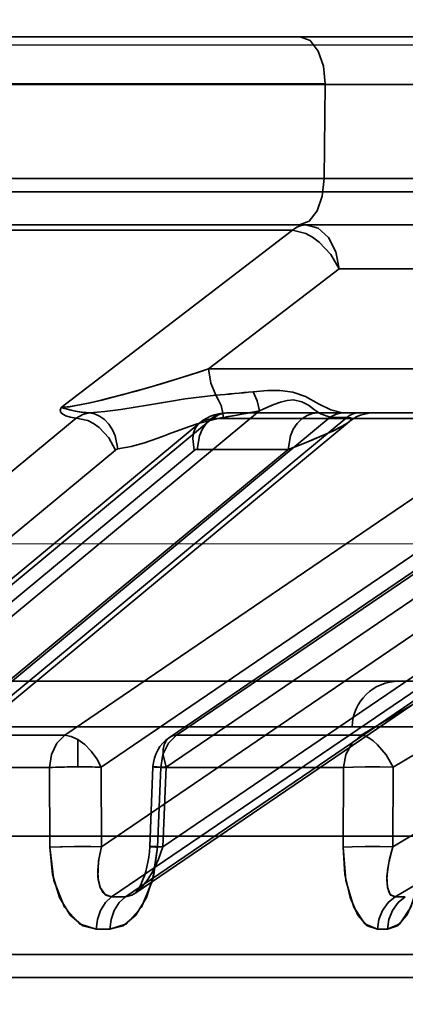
# Model space of a CAD drawing. Header units: millimetres. Extents: x -1465 to 393277, y -3788 to 454312.
# Tile 360 of 656: x 358127.51 to 358135.7, y 11940.03 to 11960.96. Entities that reach past the tile are written whole.
import ezdxf

# ---------------------------------------------------------------- set-up
doc = ezdxf.new("R2010")
doc.units = ezdxf.units.MM
doc.header["$XCLIPFRAME"] = 2
doc.linetypes.add('DASHED', pattern=[0.75, 0.5, -0.25])
for name, color, linetype in [('AHU03-3-68634OBJ', 8, 'Continuous'), ('EC-MTR_250-0_7OBJ', 8, 'Continuous'), ('FLUID-Wy2', 8, 'Continuous')]:
    doc.layers.add(name, color=color, linetype=linetype)
picture_1 = doc.add_image_def('image1.bmp', size_in_pixel=(951, 911))

msp = doc.modelspace()

# ---------------------------------------------------------------- linework, layer by layer
at = {"layer": 'AHU03-3-68634OBJ', "color": 8, "linetype": 'Continuous', "lineweight": 35, "ltscale": 100}
msp.add_line((358221.129, 11960.602), (357953.129, 11960.602), dxfattribs=at)
at = {"layer": 'EC-MTR_250-0_7OBJ', "color": 8, "linetype": 'Continuous', "lineweight": 35, "ltscale": 100}
for p, q in [((358097.358, 11960.602), (358137.119, 11960.602)), ((358134, 11959.602), (358101.53, 11959.602)), ((358134, 11959.584), (358101.53, 11959.584)), ((358134, 11959.584), (358133.981, 11957.584)), ((358134, 11959.584), (358136.412, 11959.584)), ((358142.992, 11957.584), (358095.972, 11957.584)), ((358154.262, 11957.302), (358027.742, 11957.302)), ((358109.642, 11956.602), (358142.46, 11956.602)), ((358133.304, 11956.486), (358124.141, 11956.486)), ((358133.304, 11956.486), (358128.387, 11952.717)), ((358152.027, 11956.052), (358134.761, 11945.752)), ((358131.522, 11953.539), (358134.295, 11955.664)), ((358134.295, 11955.664), (358131.522, 11953.539)), ((358138.842, 11955.664), (358134.295, 11955.664)), ((358152.715, 11955.372), (358135.447, 11945.072)), ((358139.065, 11953.538), (358131.522, 11953.539)), ((358151.694, 11953.081), (358135.437, 11943.379)), ((358132.602, 11952.646), (358121.432, 11943.379)), ((358144.162, 11952.646), (358130.551, 11943.379)), ((358128.708, 11952.494), (358120.578, 11945.752)), ((358134.104, 11952.512), (358121.812, 11942.314)), ((358134.459, 11952.509), (358122.169, 11942.314)), ((358131.601, 11952.486), (358123.478, 11945.752)), ((358138.359, 11952.486), (358128.464, 11945.752)), ((358144.436, 11952.509), (358129.462, 11942.314)), ((358144.732, 11952.512), (358129.755, 11942.314)), ((358129.952, 11942.384), (358144.937, 11952.587)), ((358130.689, 11945.705), (358140.597, 11952.448)), ((358140.753, 11952.494), (358130.843, 11945.752)), ((358138.359, 11952.486), (358131.601, 11952.486)), ((358131.817, 11952.597), (358131.903, 11952.602)), ((358134.406, 11952.602), (358131.904, 11952.602)), ((358134.459, 11952.509), (358134.17, 11952.509)), ((358134.695, 11952.602), (358134.406, 11952.602)), ((358134.584, 11952.472), (358134.511, 11952.418)), ((358134.663, 11952.518), (358134.582, 11952.471)), ((358134.747, 11952.554), (358134.661, 11952.517)), ((358144.724, 11952.602), (358134.695, 11952.602)), ((358134.836, 11952.58), (358134.746, 11952.553)), ((358134.928, 11952.596), (358134.835, 11952.58)), ((358135.02, 11952.602), (358134.927, 11952.596)), ((358122.504, 11942.456), (358134.514, 11952.42)), ((358123.213, 11945.66), (358131.334, 11952.394)), ((358152.387, 11952.401), (358135.484, 11942.314)), ((358129.545, 11951.814), (358121.413, 11945.072)), ((358133.21, 11951.829), (358123.024, 11943.379)), ((358131.218, 11951.806), (358123.096, 11945.072)), ((358139.136, 11951.806), (358129.239, 11945.072)), ((358141.655, 11951.829), (358129.244, 11943.379)), ((358140.528, 11951.814), (358130.621, 11945.072)), ((358133.21, 11951.829), (358131.276, 11951.829)), ((358086.116, 11946.902), (358138.451, 11946.902)), ((358039.687, 11945.928), (358134.571, 11945.928)), ((358128.464, 11945.752), (358123.478, 11945.752)), ((358134.761, 11945.752), (358130.843, 11945.752)), ((358134.571, 11945.928), (358139.451, 11945.928)), ((358128.744, 11945.66), (358128.744, 11945.078)), ((358128.143, 11945.065), (358123.196, 11945.065)), ((358128.143, 11945.065), (358128.147, 11943.372)), ((358128.143, 11945.065), (358128.147, 11943.372)), ((358129.239, 11945.072), (358129.244, 11943.379)), ((358130.34, 11945.077), (358130.27, 11943.384)), ((358130.504, 11945.065), (358130.435, 11943.372)), ((358130.435, 11943.372), (358130.504, 11945.065)), ((358134.391, 11945.065), (358130.504, 11945.065)), ((358130.621, 11945.072), (358130.551, 11943.379)), ((358134.381, 11943.372), (358134.391, 11945.065)), ((358134.391, 11945.065), (358134.381, 11943.372)), ((358135.447, 11945.072), (358135.437, 11943.379)), ((358036.279, 11943.602), (358137.979, 11943.602)), ((358130.263, 11943.271), (358130.27, 11943.384)), ((358130.211, 11942.951), (358130.233, 11943.054)), ((358130.233, 11943.054), (358130.25, 11943.161)), ((358130.158, 11942.764), (358130.186, 11942.855)), ((358130.186, 11942.854), (358130.211, 11942.952)), ((358130.065, 11942.544), (358130.096, 11942.608)), ((358130.096, 11942.608), (358130.128, 11942.682)), ((358130.127, 11942.681), (358130.158, 11942.765)), ((358129.983, 11942.417), (358130.007, 11942.448)), ((358130.007, 11942.448), (358130.035, 11942.49)), ((358130.034, 11942.49), (358130.065, 11942.544)), ((358141.598, 11941.088), (358089.26, 11941.088)), ((358141.099, 11940.602), (358089.281, 11940.602))]:
    msp.add_line(p, q, dxfattribs=at)
at = {"layer": 'EC-MTR_250-0_7OBJ', "color": 8, "linetype": 'Continuous', "lineweight": 35, "ltscale": 100, "flags": 128}
for points in [[(358134, 11959.602), (358133.961, 11959.979), (358133.85, 11960.298), (358133.678, 11960.521), (358133.469, 11960.602)], [(358133.981, 11957.584), (358133.939, 11957.211), (358133.828, 11956.899), (358133.657, 11956.68), (358133.451, 11956.602)], [(358133.304, 11956.486), (358133.395, 11956.55), (358133.49, 11956.588), (358133.589, 11956.602)], [(358133.589, 11956.602), (358133.491, 11956.589), (358133.395, 11956.55), (358133.304, 11956.486)], [(358134.295, 11955.664), (358134.118, 11955.974), (358133.871, 11956.236), (358133.732, 11956.337), (358133.587, 11956.415), (358133.304, 11956.486)], [(358133.589, 11956.602), (358133.849, 11956.531), (358134.073, 11956.33), (358134.229, 11956.027), (358134.295, 11955.664)], [(358128.387, 11952.717), (358128.577, 11952.737), (358128.787, 11952.775), (358129.005, 11952.82), (358129.252, 11952.878), (358129.467, 11952.932), (358129.701, 11952.993), (358129.982, 11953.069), (358130.243, 11953.143), (358130.523, 11953.225), (358130.879, 11953.333), (358131.291, 11953.463), (358131.522, 11953.539)], [(358131.522, 11953.539), (358131.284, 11953.461), (358130.859, 11953.327), (358130.507, 11953.221), (358130.23, 11953.139), (358129.963, 11953.064), (358129.685, 11952.988), (358129.455, 11952.928), (358129.237, 11952.874), (358128.997, 11952.819), (358128.78, 11952.773), (358128.569, 11952.735), (358128.387, 11952.717)], [(358131.675, 11952.979), (358131.569, 11953.239), (358131.522, 11953.539)], [(358134.368, 11952.603), (358134.121, 11952.666), (358133.855, 11952.8), (358133.582, 11952.95), (358133.312, 11953.046), (358133.04, 11953.082), (358132.776, 11953.08), (358132.467, 11953.055)], [(358132.602, 11952.646), (358132.555, 11952.861), (358132.467, 11953.055)], [(358132.467, 11953.055), (358132.555, 11952.861), (358132.602, 11952.646)], [(358131.675, 11952.979), (358131.023, 11952.901), (358130.689, 11952.848), (358130.52, 11952.82), (358130.35, 11952.791), (358130.178, 11952.762), (358130.004, 11952.733), (358129.657, 11952.678), (358129.317, 11952.633), (358128.994, 11952.606)], [(358131.84, 11952.509), (358131.821, 11952.635), (358131.786, 11952.758), (358131.736, 11952.874), (358131.675, 11952.979)], [(358134.104, 11952.512), (358133.902, 11952.587), (358133.775, 11952.67), (358133.642, 11952.766), (358133.506, 11952.842), (358133.328, 11952.88), (358133.193, 11952.868), (358133.053, 11952.833), (358132.908, 11952.782), (358132.76, 11952.72), (358132.602, 11952.646)], [(358128.387, 11952.717), (358128.365, 11952.664), (358128.379, 11952.616), (358128.421, 11952.575), (358128.491, 11952.539), (358128.582, 11952.513), (358128.708, 11952.494)], [(358128.708, 11952.494), (358128.582, 11952.513), (358128.49, 11952.54), (358128.422, 11952.574), (358128.379, 11952.616), (358128.365, 11952.664), (358128.387, 11952.717)], [(358128.993, 11952.606), (358128.857, 11952.616), (358128.73, 11952.633), (358128.601, 11952.659), (358128.525, 11952.681), (358128.455, 11952.703), (358128.387, 11952.717)], [(358128.387, 11952.717), (358128.47, 11952.699), (358128.547, 11952.674), (358128.684, 11952.641), (358128.832, 11952.619), (358128.993, 11952.606)], [(358131.84, 11952.509), (358132.041, 11952.543), (358132.602, 11952.646)], [(358128.993, 11952.606), (358128.846, 11952.571), (358128.708, 11952.494)], [(358128.708, 11952.494), (358128.954, 11952.441), (358129.079, 11952.378), (358129.198, 11952.294), (358129.405, 11952.075), (358129.545, 11951.814)], [(358129.596, 11951.837), (358129.539, 11952.113), (358129.48, 11952.246), (358129.402, 11952.365), (358129.308, 11952.464), (358129.205, 11952.538), (358129.098, 11952.585), (358128.993, 11952.606)], [(358129.596, 11951.838), (358129.88, 11951.887), (358130.162, 11951.968), (358130.441, 11952.067), (358130.58, 11952.119), (358130.719, 11952.172), (358130.858, 11952.224), (358130.997, 11952.275), (358131.277, 11952.37), (358131.84, 11952.51)], [(358131.84, 11952.51), (358131.276, 11952.37), (358130.997, 11952.275), (358130.858, 11952.224), (358130.719, 11952.172), (358130.58, 11952.12), (358130.441, 11952.067), (358130.162, 11951.968), (358129.88, 11951.888), (358129.596, 11951.839)], [(358131.218, 11951.806), (358131.184, 11952.057), (358131.201, 11952.178), (358131.244, 11952.286), (358131.311, 11952.373), (358131.397, 11952.436), (358131.601, 11952.486)], [(358131.904, 11952.602), (358131.791, 11952.589), (358131.677, 11952.548), (358131.567, 11952.476), (358131.468, 11952.377), (358131.386, 11952.254), (358131.327, 11952.116), (358131.276, 11951.829)], [(358131.335, 11952.394), (358131.406, 11952.448), (358131.483, 11952.494), (358131.563, 11952.533), (358131.646, 11952.563), (358131.731, 11952.584), (358131.817, 11952.597), (358131.903, 11952.602)], [(358131.904, 11952.602), (358131.748, 11952.572), (358131.601, 11952.486)], [(358133.837, 11952.602), (358133.727, 11952.589), (358133.615, 11952.55), (358133.504, 11952.479), (358133.404, 11952.38), (358133.321, 11952.257), (358133.261, 11952.118), (358133.21, 11951.829)], [(358133.21, 11951.829), (358133.261, 11952.117), (358133.321, 11952.256), (358133.403, 11952.379), (358133.503, 11952.478), (358133.614, 11952.549), (358133.727, 11952.589), (358133.837, 11952.602)], [(358134.368, 11952.603), (358134.234, 11952.58), (358134.104, 11952.512)], [(358134.104, 11952.512), (358134.234, 11952.58), (358134.368, 11952.603)], [(358134.17, 11952.509), (358134.147, 11952.51), (358134.125, 11952.51), (358134.104, 11952.512)], [(358134.368, 11952.603), (358134.38, 11952.602), (358134.393, 11952.602), (358134.406, 11952.602)], [(358134.695, 11952.602), (358134.635, 11952.596), (358134.574, 11952.578), (358134.515, 11952.549), (358134.459, 11952.509)], [(358134.532, 11952.501), (358134.459, 11952.509)], [(358134.506, 11952.413), (358134.534, 11952.438), (358134.551, 11952.459), (358134.559, 11952.477), (358134.553, 11952.492), (358134.535, 11952.502), (358134.502, 11952.508), (358134.459, 11952.509)], [(358134.515, 11952.421), (358134.544, 11952.451)], [(358134.544, 11952.451), (358134.554, 11952.482), (358134.532, 11952.501)], [(358133.21, 11951.829), (358133.413, 11951.906), (358133.592, 11951.976), (358133.751, 11952.041), (358133.89, 11952.099), (358134.013, 11952.152), (358134.12, 11952.201), (358134.213, 11952.245), (358134.293, 11952.285), (358134.362, 11952.321), (358134.42, 11952.355), (358134.468, 11952.386), (358134.506, 11952.413)], [(358133.21, 11951.829), (358133.417, 11951.907), (358133.607, 11951.981), (358133.776, 11952.05), (358133.926, 11952.113), (358134.057, 11952.171), (358134.173, 11952.225), (358134.296, 11952.286), (358134.386, 11952.335), (358134.448, 11952.373), (358134.489, 11952.401)], [(358134.489, 11952.401), (358134.515, 11952.421)], [(358129.545, 11951.814), (358129.561, 11951.826), (358129.578, 11951.833), (358129.596, 11951.837)], [(358131.218, 11951.806), (358131.247, 11951.824)], [(358131.247, 11951.824), (358131.276, 11951.829)], [(358128.464, 11945.752), (358128.297, 11945.579), (358128.186, 11945.34), (358128.143, 11945.065)], [(358128.744, 11945.66), (358128.599, 11945.727), (358128.464, 11945.752)], [(358130.504, 11945.065), (358130.549, 11945.34), (358130.667, 11945.579), (358130.843, 11945.752)], [(358130.843, 11945.752), (358130.754, 11945.737), (358130.678, 11945.697), (358130.619, 11945.634), (358130.579, 11945.55), (358130.558, 11945.448), (358130.558, 11945.331), (358130.621, 11945.072)], [(358134.391, 11945.065), (358134.44, 11945.338), (358134.567, 11945.576), (358134.761, 11945.752)], [(358134.761, 11945.752), (358134.839, 11945.737), (358134.925, 11945.697), (358135.017, 11945.634), (358135.112, 11945.55), (358135.295, 11945.331), (358135.447, 11945.072)], [(358128.744, 11945.66), (358128.89, 11945.552), (358129.027, 11945.412), (358129.146, 11945.248), (358129.239, 11945.072)], [(358128.744, 11945.078), (358128.709, 11945.078), (358128.664, 11945.077), (358128.617, 11945.077), (358128.568, 11945.076), (358128.515, 11945.076), (358128.458, 11945.075), (358128.398, 11945.074), (358128.336, 11945.072), (358128.272, 11945.07), (358128.207, 11945.068), (358128.143, 11945.065)], [(358128.744, 11945.078), (358128.782, 11945.078), (358128.829, 11945.078), (358128.878, 11945.078), (358128.931, 11945.077), (358128.988, 11945.077), (358129.048, 11945.076), (358129.111, 11945.075), (358129.175, 11945.073), (358129.239, 11945.072)], [(358130.369, 11945.073), (358130.344, 11945.077), (358130.432, 11945.077), (358130.621, 11945.072)], [(358130.504, 11945.065), (358130.369, 11945.073)], [(358134.391, 11945.065), (358134.586, 11945.073), (358134.847, 11945.077), (358135.149, 11945.077), (358135.447, 11945.072)], [(358135.447, 11945.072), (358135.161, 11945.077), (358134.868, 11945.077), (358134.596, 11945.073), (358134.391, 11945.065)], [(358129.244, 11943.379), (358128.987, 11943.384), (358128.675, 11943.385), (358128.375, 11943.38), (358128.147, 11943.372)], [(358128.147, 11943.372), (358128.407, 11943.381), (358128.748, 11943.385)], [(358129.134, 11941.627), (358128.779, 11941.743), (358128.458, 11942.097), (358128.232, 11942.661), (358128.147, 11943.372)], [(358128.147, 11943.372), (358128.203, 11942.792), (358128.353, 11942.301), (358128.577, 11941.928), (358128.847, 11941.701), (358129.133, 11941.627)], [(358128.748, 11943.385), (358129.02, 11943.384), (358129.244, 11943.379)], [(358129.244, 11943.379), (358129.188, 11943.115), (358129.168, 11942.882), (358129.178, 11942.682), (358129.217, 11942.521), (358129.276, 11942.41), (358129.339, 11942.35), (358129.462, 11942.314)], [(358129.244, 11943.379), (358129.183, 11943.081), (358129.171, 11942.737), (358129.219, 11942.516), (358129.323, 11942.362), (358129.462, 11942.314)], [(358130.435, 11943.372), (358130.36, 11942.792), (358130.201, 11942.301), (358129.975, 11941.928), (358129.707, 11941.701), (358129.423, 11941.627)], [(358129.423, 11941.627), (358129.774, 11941.743), (358130.094, 11942.097), (358130.328, 11942.661), (358130.435, 11943.372)], [(358130.551, 11943.379), (358130.457, 11943.115), (358130.349, 11942.882), (358130.229, 11942.682), (358130.104, 11942.521), (358129.987, 11942.41), (358129.894, 11942.35), (358129.755, 11942.314)], [(358130.25, 11943.16), (358130.263, 11943.271), (358130.27, 11943.384)], [(358130.435, 11943.372), (358130.395, 11943.374), (358130.359, 11943.376), (358130.328, 11943.378), (358130.303, 11943.38), (358130.285, 11943.382), (358130.274, 11943.383), (358130.287, 11943.385), (358130.307, 11943.385), (358130.334, 11943.385), (358130.368, 11943.384), (358130.407, 11943.383), (358130.451, 11943.382), (358130.5, 11943.381), (358130.551, 11943.379)], [(358135.437, 11943.379), (358135.159, 11943.384), (358134.847, 11943.385), (358134.57, 11943.38), (358134.381, 11943.372)], [(358135.109, 11941.627), (358134.845, 11941.743), (358134.607, 11942.097), (358134.44, 11942.661), (358134.381, 11943.372)], [(358134.381, 11943.372), (358134.419, 11942.792), (358134.529, 11942.301), (358134.695, 11941.928), (358134.895, 11941.701), (358135.109, 11941.627)], [(358135.437, 11943.379), (358135.366, 11943.115), (358135.325, 11942.882), (358135.311, 11942.682), (358135.323, 11942.521), (358135.356, 11942.41), (358135.396, 11942.35), (358135.484, 11942.314)], [(358135.437, 11943.379), (358135.351, 11943.043), (358135.313, 11942.75), (358135.324, 11942.515), (358135.384, 11942.366), (358135.484, 11942.314)], [(358136.081, 11943.372), (358136.022, 11942.792), (358135.902, 11942.301), (358135.734, 11941.928), (358135.535, 11941.701), (358135.324, 11941.627)], [(358135.324, 11941.627), (358135.585, 11941.743), (358135.822, 11942.097), (358135.998, 11942.661), (358136.081, 11943.372)], [(358129.951, 11942.383), (358129.965, 11942.396), (358129.983, 11942.417)], [(358129.462, 11942.314), (358129.331, 11942.194), (358129.226, 11942.028), (358129.158, 11941.832), (358129.134, 11941.627)], [(358129.423, 11941.627), (358129.448, 11941.832), (358129.516, 11942.028), (358129.623, 11942.194), (358129.755, 11942.314)], [(358135.484, 11942.314), (358135.335, 11942.194), (358135.215, 11942.028), (358135.138, 11941.832), (358135.109, 11941.627)], [(358135.702, 11942.314), (358135.552, 11942.194), (358135.431, 11942.028), (358135.353, 11941.832), (358135.324, 11941.627)]]:
    msp.add_lwpolyline(points, dxfattribs=at)
at = {"layer": 'EC-MTR_250-0_7OBJ', "color": 8, "linetype": 'Continuous', "lineweight": 35, "ltscale": 100}
for centre, radius, start, end in [((358128.263, 11992.663), 39.83, 274.9132, 276.0584), ((358128.372, 11991.527), 38.69, 274.8969, 276.0758), ((358128.461, 11973.476), 21.237, 279.157, 281.2442), ((358135.57, 11945.902), 1, 90, 178.5), ((358131.139, 11945.044), 0.8, 124.2372, 177.6409), ((358129.608, 11900.484), 41.831, 89.7993, 90.2007), ((358129.608, 11900.699), 41.615, 89.7983, 90.2017), ((358135.593, 11919.186), 23.128, 89.7303, 90.2697), ((358135.593, 11919.368), 22.946, 89.7282, 90.2718), ((358129.278, 11900.997), 40.63, 89.7964, 90.2036), ((358129.278, 11901.206), 40.421, 89.7953, 90.2047), ((358135.217, 11919.162), 22.464, 89.7263, 90.2737), ((358135.217, 11919.34), 22.287, 89.7242, 90.2758)]:
    msp.add_arc(centre, radius, start, end, dxfattribs=at)
at = {"layer": 'FLUID-Wy2', "color": 8, "linetype": 'Continuous', "lineweight": 25, "ltscale": 100}
msp.add_line((357562.8, 11960.43), (359562.8, 11960.43), dxfattribs=at)
at = {"layer": 'FLUID-Wy2', "color": 8, "linetype": 'Continuous', "lineweight": 18, "ltscale": 100}
msp.add_line((357562.8, 11960.43), (359562.8, 11960.43), dxfattribs=at)
at = {"layer": 'FLUID-Wy2', "color": 8, "linetype": 'DASHED', "lineweight": 18, "ltscale": 100}
msp.add_line((359562.8, 11949.823), (357562.8, 11949.823), dxfattribs=at)

# ---------------------------------------------------------------- pictures from other files: only their frames are drawn
at = {"color": 8, "lineweight": 13}
image = msp.add_image(picture_1, insert=(357606.986, 12545.821), size_in_units=(1986.021, 1904.625), rotation=-90, dxfattribs=at)
image.set_boundary_path([(-0.5, -0.5), (950.5, 910.5)])

doc.saveas('drawing.dxf')
